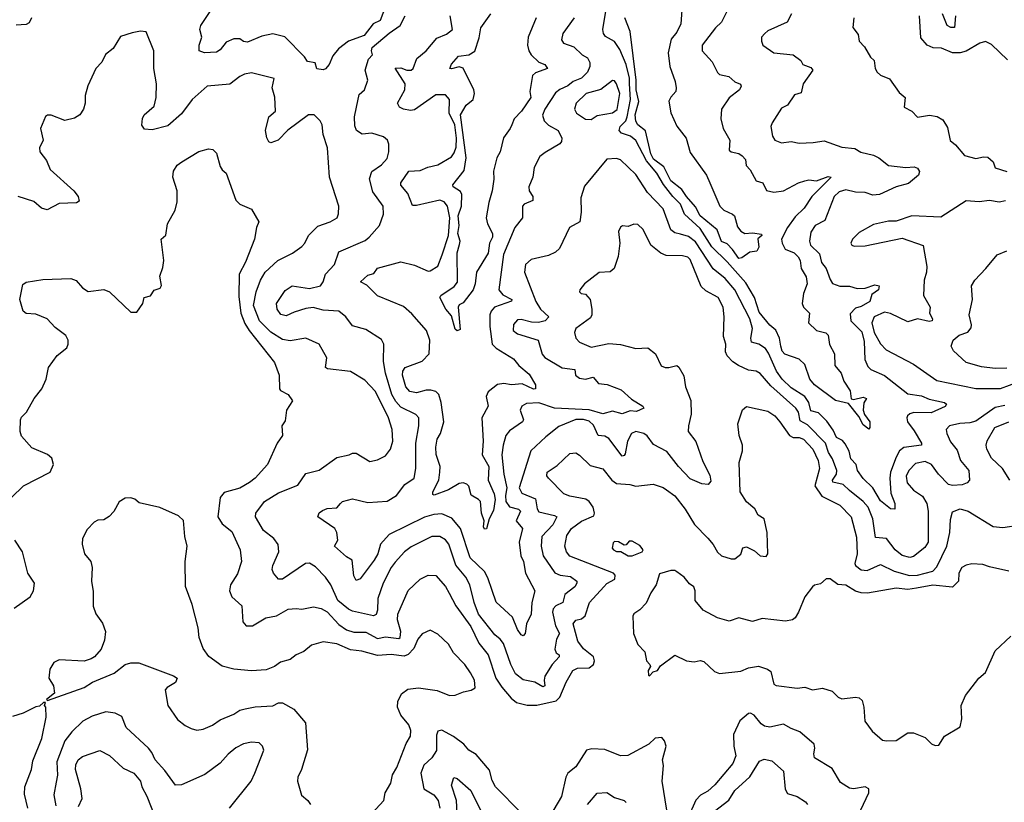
# Model space of a CAD drawing. Extents: x 1690054 to 1842981, y 782881 to 914114.
# Tile 318 of 656: x 1723042 to 1728112, y 893426 to 897456. Entities that reach past the tile are written whole.
import ezdxf

# ---------------------------------------------------------------- set-up
doc = ezdxf.new("R2010")
doc.units = 0

msp = doc.modelspace()

# ---------------------------------------------------------------- linework, layer by layer
at = {"layer": '0CON10XD'}
for points in [[(1724934, 897546), (1724898.8, 897451.2), (1724862, 897435), (1724816.1, 897373.9), (1724735, 897344.2), (1724684.3, 897305.7), (1724655, 897268.8), (1724635, 897224), (1724617.3, 897202.7), (1724605, 897197.8), (1724572.5, 897202.5), (1724564.2, 897234.2), (1724525, 897240), (1724508, 897265), (1724406.6, 897366.6), (1724346.5, 897383.5), (1724289.1, 897370.9), (1724215, 897339.3), (1724195, 897342.5), (1724175, 897356.7), (1724145, 897356.7), (1724105, 897340), (1724075, 897300), (1724055, 897288.1), (1723994.4, 897284.4), (1723966.7, 897295), (1723966, 897325), (1723980.8, 897365), (1723970, 897405), (1723975.8, 897425), (1724023, 897497)], [(1726685, 897501.8), (1726655, 897442.5), (1726625, 897414.4), (1726555.6, 897325), (1726555.7, 897295), (1726608.3, 897238.3), (1726635, 897183.8), (1726645, 897174.2), (1726693.4, 897163.4), (1726725, 897135.5), (1726754.1, 897124.1), (1726757, 897113), (1726748.6, 897095), (1726695, 897053.1), (1726655.7, 896995), (1726652.1, 896945), (1726663.6, 896895), (1726698.5, 896835), (1726695, 896782.9), (1726705, 896774.6), (1726745, 896766.8), (1726761.5, 896755), (1726778.9, 896735), (1726783.1, 896705), (1726802.7, 896682.7), (1726834.3, 896625), (1726868, 896615), (1726886.9, 896576.9), (1726925, 896567.1), (1726975, 896573.5), (1727052.2, 896615), (1727085, 896626.2), (1727105, 896630.5), (1727145, 896625.3), (1727205, 896647.3), (1727220, 896645), (1727120.7, 896545), (1727080.5, 896485), (1727035, 896440.2), (1726996.1, 896385), (1726965.3, 896325), (1726967.5, 896305), (1726983.3, 896273.3), (1727030, 896255), (1727050.8, 896235), (1727060, 896215), (1727065.3, 896175), (1727091.7, 896131.7), (1727096.7, 896095), (1727078.2, 896045), (1727070.9, 895995), (1727078.2, 895975), (1727108.9, 895945), (1727104.4, 895895), (1727145, 895854.6), (1727192.6, 895842.6), (1727205, 895831.9), (1727212.3, 895782.3), (1727238.2, 895735), (1727240, 895675), (1727271.1, 895635), (1727285.4, 895595), (1727317.6, 895545), (1727323.6, 895503.6), (1727335, 895500), (1727385, 895511.1), (1727402, 895505), (1727388, 895482), (1727384.4, 895445), (1727391.8, 895421.8), (1727420, 895385), (1727420, 895355), (1727415, 895346.7), (1727385, 895369.2), (1727362.4, 895412.4), (1727310, 895480), (1727242, 895495), (1727134.8, 895575), (1727110.8, 895605), (1727085, 895680.5), (1727055, 895707.9), (1726982.5, 895732.5), (1726968.4, 895748.4), (1726960.5, 895775), (1726954.1, 895815), (1726935, 895857.2), (1726905, 895882.2), (1726850.3, 895950.3), (1726825.7, 896025.7), (1726781.3, 896101.3), (1726685, 896208.2), (1726605.6, 896285.6), (1726545, 896381), (1726464.8, 896454.8), (1726445, 896505.3), (1726405, 896544.7), (1726356.9, 896606.9), (1726323.5, 896665), (1726269.6, 896729.6), (1726214.2, 896834.2), (1726186.4, 896855), (1726141.6, 896871.6), (1726128.2, 896885), (1726133.8, 896905), (1726162.8, 896935), (1726170.2, 896955), (1726186.8, 897045), (1726182.5, 897125), (1726181.3, 897155), (1726164.3, 897225), (1726131.5, 897301.5), (1726105, 897342.7), (1726059.2, 897369.2), (1726047.7, 897385), (1726044.7, 897405.3), (1726065, 897530)], [(1726450.9, 897505), (1726446.2, 897435), (1726425, 897390.6), (1726396.8, 897355), (1726381.3, 897285), (1726389.6, 897215), (1726417.9, 897137.9), (1726421.9, 897105), (1726420, 897085), (1726394.2, 897055.8), (1726384.8, 897035.2), (1726394.3, 896975.7), (1726425, 896906.9), (1726474.2, 896845), (1726495, 896772), (1726578.1, 896655), (1726596.1, 896616.1), (1726647.1, 896495), (1726667.1, 896475), (1726712.9, 896455), (1726722.5, 896445), (1726738.3, 896388.3), (1726755, 896366.9), (1726775, 896354.4), (1726815, 896358.7), (1726861.7, 896351.7), (1726862.5, 896345), (1726843, 896327), (1726848.2, 896285), (1726837, 896263), (1726801.2, 896258.8), (1726760.7, 896229.3), (1726745, 896226.7), (1726713.1, 896273.1), (1726685, 896300.8), (1726655, 896313.6), (1726633.4, 896373.4), (1726545, 896445.8), (1726522, 896492), (1726475, 896544.4), (1726451.2, 896581.2), (1726395, 896626.4), (1726358.1, 896698.1), (1726305, 896737.8), (1726292.2, 896765), (1726263.8, 896883.8), (1726224.6, 896914.6), (1726213.9, 896933.9), (1726211.6, 896965), (1726229.6, 897035), (1726215.5, 897094.5), (1726217.1, 897145), (1726186.2, 897395), (1726157.2, 897465)], [(1723103.1, 897465), (1723091.1, 897438.9), (1723075, 897430), (1723025, 897427.5)], [(1724515, 895968.8), (1724455, 895949.8), (1724415, 895930), (1724387.3, 895937.3), (1724368.1, 895965), (1724363.8, 895995), (1724409.2, 896060.8), (1724445, 896084.6), (1724535, 896071.3), (1724590.8, 896085), (1724604.5, 896105), (1724616.2, 896145), (1724662.7, 896195), (1724685, 896260), (1724820.6, 896319.4), (1724841.9, 896335), (1724894.3, 896395), (1724915.5, 896454.5), (1724914.4, 896495), (1724859.7, 896569.7), (1724843.4, 896636.6), (1724855.5, 896674.5), (1724905, 896708.9), (1724935, 896741.4), (1724942.6, 896775), (1724942.7, 896815), (1724935.8, 896835.8), (1724915, 896852.7), (1724855, 896871.4), (1724805, 896866), (1724776, 896885), (1724768.3, 896908.3), (1724765.4, 896955), (1724776.4, 897005), (1724790, 897070), (1724818, 897095), (1724834.4, 897145), (1724821.4, 897195), (1724838.5, 897251.5), (1724858.9, 897275), (1724852.9, 897295), (1724857.5, 897312.5), (1724945, 897386.2), (1725001.2, 897425), (1725027.5, 897475)], [(1727015.7, 897485), (1726993, 897443), (1726895, 897398.5), (1726878.6, 897385), (1726862, 897365), (1726860.8, 897345), (1726869.2, 897325), (1726925, 897284.3), (1727025, 897273.8), (1727064.2, 897245), (1727075, 897224), (1727115, 897210), (1727125.5, 897195), (1727075.6, 897125), (1727065, 897078.8), (1727030.9, 897069.1), (1726995, 897015.7), (1726965, 896999.4), (1726915.7, 896925), (1726909.2, 896905), (1726918.6, 896855), (1726930, 896835), (1726965, 896822.2), (1727015, 896827.5), (1727055, 896820), (1727127.3, 896822.7), (1727185, 896832.2), (1727275, 896799.4), (1727342.2, 896792.2), (1727372.6, 896772.6), (1727437.9, 896757.9), (1727465, 896744.4), (1727514.7, 896704.7), (1727604.6, 896694.6), (1727648, 896698), (1727665, 896691.9), (1727675.9, 896674.1), (1727670.6, 896655), (1727617.8, 896612.2), (1727555, 896595.5), (1727470, 896555), (1727435, 896552.8), (1727395.2, 896565.2), (1727345, 896566.7), (1727295, 896579.7), (1727260.7, 896569.3), (1727236.2, 896545), (1727187.8, 896422.2), (1727138.1, 896395), (1727115, 896361.2), (1727109.3, 896315), (1727114.7, 896295), (1727160.2, 896250.2), (1727169.7, 896205), (1727194.7, 896175), (1727215, 896117.5), (1727227.9, 896097.9), (1727265, 896082.7), (1727315, 896084), (1727355, 896071.5), (1727395, 896072.7), (1727445, 896090.5), (1727467.1, 896085), (1727463.2, 896065), (1727430.3, 896039.7), (1727419.1, 896005), (1727375, 895978.4), (1727345, 895970.4), (1727318.5, 895941.5), (1727321.8, 895905), (1727378, 895848), (1727390.8, 895799.2), (1727393.2, 895705), (1727409.8, 895669.8), (1727424.1, 895654.1), (1727494.3, 895624.3), (1727615, 895528.9), (1727685, 895518.4), (1727725, 895502.1), (1727804, 895485), (1727814.4, 895475), (1727806.6, 895463.4), (1727735, 895431.4), (1727646.7, 895433.3), (1727625, 895425.9), (1727613.8, 895415), (1727609.6, 895405), (1727613.6, 895385), (1727647.8, 895337.8), (1727685.5, 895275), (1727686, 895265), (1727595, 895252.1), (1727572.5, 895235), (1727555, 895202.5), (1727525.8, 895125), (1727521.5, 895095), (1727527.9, 895017.9), (1727548.2, 894965), (1727548.8, 894935), (1727525, 894937.1), (1727475, 894978.8), (1727435.2, 895045.2), (1727385, 895092.3), (1727355.4, 895135), (1727348.5, 895165), (1727321.2, 895195), (1727313, 895233), (1727292.4, 895272.4), (1727278.2, 895288.2), (1727247.1, 895305), (1727231.4, 895341.4), (1727198.4, 895388.4), (1727155, 895431.2), (1727115, 895441.6), (1727105.2, 895485.2), (1727085.4, 895515.4), (1727015, 895560.7), (1726968, 895605), (1726938.1, 895645), (1726898.2, 895738.2), (1726881.9, 895761.9), (1726847.1, 895785), (1726810, 895795), (1726806.8, 895815), (1726814.7, 895865), (1726801.9, 895915), (1726724.2, 896064.2), (1726675, 896123.2), (1726613, 896173), (1726522.4, 896312.4), (1726485, 896339), (1726445, 896350.9), (1726415, 896358.2), (1726395, 896373.5), (1726355, 896482.5), (1726275, 896566.5), (1726215, 896658.5), (1726135, 896733.1), (1726115, 896740), (1726065, 896737.1), (1725950.9, 896599.1), (1725931.1, 896538.9), (1725933.8, 896465), (1725925.7, 896415), (1725872.5, 896385), (1725822.2, 896277.8), (1725801.1, 896258.9), (1725765, 896241.5), (1725675, 896221.1), (1725647.1, 896195), (1725642.1, 896155), (1725699.2, 896005), (1725723.2, 895965), (1725766.7, 895925), (1725748.1, 895905), (1725713.4, 895896.6), (1725678.2, 895898.2), (1725625, 895911.8), (1725605, 895910), (1725585, 895886), (1725582.7, 895855), (1725605, 895838.2), (1725712.1, 895805), (1725732.9, 895732.9), (1725745.8, 895715.8), (1725835, 895662.3), (1725901.2, 895655), (1725903.8, 895625), (1725925, 895608.9), (1725955.3, 895604.7), (1725995, 895614.4), (1726022.5, 895582.5), (1726067.7, 895577.7), (1726138.8, 895548.8), (1726191.5, 895501.5), (1726250, 895465), (1726256.2, 895455), (1726217.5, 895437.5), (1726185, 895442), (1726145, 895426.4), (1726095, 895439.1), (1726045, 895426.8), (1725975, 895447.4), (1725795, 895455.1), (1725715, 895483), (1725651.2, 895478.8), (1725627.1, 895465), (1725618.5, 895445), (1725635.5, 895395), (1725631.1, 895385), (1725565, 895338.9), (1725546.1, 895315), (1725531.1, 895265), (1725524.7, 895215.3), (1725534.8, 895115), (1725551.2, 895045), (1725544.1, 895005), (1725545.9, 894975), (1725565, 894946.9), (1725610.6, 894935), (1725620.7, 894925), (1725598.2, 894875), (1725631.5, 894835), (1725613.9, 894765), (1725623.1, 894695), (1725635.9, 894665), (1725646.2, 894605), (1725693.9, 894513.9), (1725680, 894455), (1725676.2, 894395), (1725652.2, 894345), (1725644.4, 894295), (1725635, 894283.3), (1725625, 894287.8), (1725604.7, 894315), (1725579.2, 894379.2), (1725495.5, 894455.5), (1725475, 894516), (1725452.3, 894582.3), (1725434.6, 894615), (1725361.5, 894685), (1725312.5, 894835), (1725268, 894888), (1725215, 894911.9), (1725175, 894908.5), (1725126.5, 894893.5), (1724944.1, 894805), (1724900.3, 894755), (1724885.8, 894705), (1724866.9, 894673.1), (1724795, 894576.9), (1724775, 894568), (1724762.5, 894592.5), (1724753.4, 894673.4), (1724725, 894690), (1724663.3, 894745), (1724680, 894775), (1724674.4, 894815), (1724665.4, 894835), (1724576.7, 894895), (1724583.7, 894916.3), (1724601.5, 894928.5), (1724625, 894937.8), (1724675, 894942.9), (1724694.4, 894965), (1724705, 894975.5), (1724755, 894987.9), (1724835, 894969.7), (1724935, 894976.8), (1724982.7, 895005), (1725025, 895061.8), (1725073.3, 895095), (1725081.8, 895145), (1725081.8, 895275), (1725098.2, 895365), (1725096.9, 895405), (1725082, 895422), (1725005, 895460.4), (1724979, 895489), (1724957.8, 895525), (1724926.4, 895635), (1724915.3, 895695), (1724917.3, 895785), (1724905, 895808.6), (1724825, 895859.6), (1724755, 895880), (1724722.2, 895925), (1724685, 895953.9), (1724605, 895959.8), (1724554.1, 895974.1), (1724515, 895968.8)], [(1725897.5, 897465), (1725838.9, 897385), (1725832, 897352), (1725842.9, 897335), (1725895.8, 897315), (1725938.1, 897275), (1725965, 897258.9), (1725978.5, 897235), (1725978.5, 897215), (1725965.4, 897185), (1725935.3, 897155), (1725892, 897138), (1725865.3, 897115), (1725823.7, 897096.3), (1725801.7, 897078.3), (1725745.3, 896995), (1725733.9, 896963.9), (1725743.4, 896935), (1725765, 896912.3), (1725815, 896884.4), (1725834.4, 896845), (1725832.5, 896827.5), (1725823.7, 896816.3), (1725747.6, 896772.4), (1725719.5, 896750.5), (1725690.5, 896695), (1725684.4, 896645), (1725662.9, 896595), (1725665.6, 896575), (1725684.5, 896545), (1725684.4, 896525), (1725640, 896505), (1725631.4, 896495), (1725630.6, 896435), (1725591.1, 896385), (1725533.2, 896246.8), (1725509.1, 896065), (1725529.3, 896039.3), (1725576.2, 896015), (1725574.5, 896005.5), (1725487.5, 895975), (1725469.1, 895955), (1725463.5, 895936.5), (1725462.2, 895875), (1725475.4, 895785), (1725495, 895763.9), (1725585, 895708.9), (1725611.8, 895675), (1725665, 895630.5), (1725698.6, 895575), (1725698.8, 895555), (1725687.5, 895552.5), (1725630, 895580), (1725574.3, 895575.7), (1725535, 895582), (1725502.9, 895577.1), (1725455, 895539.2), (1725443.6, 895515), (1725453.8, 895465), (1725421.8, 895405), (1725428.8, 895285), (1725423.7, 895215), (1725458.2, 895155), (1725454.3, 895085), (1725484.7, 895015), (1725489.8, 894985), (1725482.1, 894927.9), (1725459.5, 894885), (1725445, 894833.3), (1725435, 894832.5), (1725430, 894845), (1725433.6, 894875), (1725420.4, 894915), (1725414.4, 894974.4), (1725405, 894985.8), (1725366.9, 895006.9), (1725354.3, 895054.3), (1725344.4, 895064.4), (1725325, 895071.4), (1725305, 895067.1), (1725250, 895035), (1725176.7, 895006.7), (1725170, 895010), (1725168.6, 895025), (1725199.6, 895085), (1725206, 895125), (1725206.8, 895155), (1725187, 895217), (1725184.7, 895254.7), (1725192.1, 895295), (1725208.1, 895325), (1725225.9, 895385), (1725212.5, 895485), (1725200.4, 895525), (1725185, 895540.9), (1725158.7, 895548.7), (1725135, 895548.7), (1725085, 895534.1), (1725051.3, 895541.3), (1725030, 895565), (1725013.9, 895625), (1725014.8, 895645.2), (1725026.5, 895665), (1725115, 895697.1), (1725151.4, 895735), (1725154.4, 895805), (1725136.9, 895855), (1725061.7, 895941.7), (1725018.4, 895978.4), (1724885, 896033.3), (1724829.4, 896089.4), (1724797.5, 896105), (1724835, 896140), (1724865, 896148.8), (1724884.6, 896175.4), (1725005, 896209.4), (1725075, 896192.3), (1725145, 896160), (1725155, 896162.1), (1725195, 896186.7), (1725217.5, 896245), (1725249.3, 896345), (1725257.2, 896435), (1725245.2, 896495.2), (1725228, 896518), (1725205, 896525.6), (1725085, 896498.4), (1725065, 896499.6), (1725039.9, 896559.9), (1725005, 896604.3), (1725004.5, 896615), (1725045.8, 896675), (1725105, 896678.8), (1725143.1, 896696.9), (1725195, 896707.7), (1725265, 896750), (1725280.1, 896769.9), (1725290, 896800), (1725291.6, 896845), (1725282.9, 896915), (1725252.8, 896975), (1725255.6, 897045), (1725235, 897068.6), (1725185, 897068.9), (1725075, 896991.5), (1725055, 896987.7), (1725018.8, 896995), (1724997.5, 897005), (1724987.5, 897025), (1725024.7, 897095), (1725026.2, 897125), (1724974.8, 897205.2), (1725005, 897208.4), (1725035, 897195.3), (1725057.1, 897195), (1725068.2, 897205), (1725087.6, 897255), (1725135.4, 897295), (1725189.8, 897360.2), (1725239.5, 897380.5), (1725270, 897405), (1725259.4, 897475)], [(1725575.5, 896914.5), (1725568.1, 896895), (1725532.9, 896847.1), (1725515.8, 896775), (1725499.2, 896745), (1725481.5, 896675), (1725482.7, 896635), (1725474.3, 896575), (1725457.4, 896515), (1725444.6, 896435), (1725450.4, 896405), (1725475.9, 896355), (1725475.8, 896335), (1725461.3, 896305), (1725455, 896254.2), (1725394.7, 896155), (1725387.2, 896095), (1725376.9, 896065), (1725325, 895998), (1725305, 895986.7), (1725299.2, 895975), (1725310.5, 895859.5), (1725295, 895854), (1725285, 895862.5), (1725265, 895930), (1725235.8, 895965), (1725206, 896025), (1725211.2, 896035), (1725279.1, 896080.9), (1725296.2, 896103.8), (1725294.8, 896254.8), (1725307.5, 896297.5), (1725310.3, 896315), (1725298.4, 896355), (1725304.2, 896395), (1725299.3, 896445), (1725317.5, 896495), (1725318.5, 896555), (1725311.2, 896571.2), (1725274.2, 896595), (1725272.9, 896605), (1725331, 896679), (1725341.6, 896745), (1725311.2, 896965), (1725340.5, 897015), (1725376.6, 897045), (1725384.2, 897075), (1725379.7, 897095), (1725325.8, 897205.8), (1725305, 897212.8), (1725265, 897202.2), (1725256.7, 897205), (1725265, 897225.8), (1725301.7, 897268.3), (1725355, 897273.9), (1725385, 897293.6), (1725408, 897362), (1725416.8, 897413.2), (1725467.8, 897485)], [(1725701.1, 897465), (1725659.5, 897365), (1725656.2, 897325), (1725663.2, 897295), (1725676.2, 897275), (1725715, 897237.5), (1725745.7, 897225), (1725760, 897205), (1725697.6, 897182.4), (1725682.5, 897167.5), (1725668.4, 897085), (1725673.8, 897055), (1725625.1, 896984.9), (1725587.7, 896945), (1725575.5, 896914.5)], [(1727336.2, 897465), (1727332, 897415), (1727359.5, 897379.5), (1727364, 897345), (1727391.2, 897315), (1727422.7, 897262.7), (1727442.5, 897245), (1727446.2, 897205), (1727456.7, 897185), (1727475, 897170), (1727521.2, 897151.2), (1727570.2, 897080.2), (1727601.4, 897055), (1727596.2, 897005), (1727635.4, 896985.4), (1727665, 896953.3), (1727726.1, 896963.9), (1727766.4, 896956.4), (1727795, 896940), (1727819.8, 896899.8), (1727833, 896833), (1727860.7, 896810.7), (1727906.9, 896756.9), (1727965, 896740.5), (1728005, 896749.6), (1728027.1, 896747.1), (1728055, 896722.9), (1728065, 896692.9), (1728125, 896673.1)], [(1728128.8, 897248.8), (1728045, 897327.8), (1728015, 897342.9), (1727985, 897334.3), (1727915.8, 897294.2), (1727885, 897285.4), (1727845, 897285.3), (1727788.8, 897308.8), (1727745, 897310), (1727715.2, 897325.2), (1727682.7, 897362.7), (1727675.3, 897475)], [(1727859.7, 897475), (1727855.3, 897414.7), (1727836.2, 897415), (1727817.1, 897425), (1727793.6, 897485)], [(1727815.8, 895324.2), (1727835, 895281.4), (1727868.7, 895238.7), (1727886.5, 895186.5), (1727929.4, 895135), (1727932, 895085), (1727919.7, 895070.3), (1727895, 895060), (1727845, 895057.8), (1727825, 895062.5), (1727772.4, 895115), (1727736.1, 895165), (1727705, 895180.5), (1727655, 895170.2), (1727620.7, 895135), (1727607.1, 895105), (1727611.5, 895071.5), (1727645, 895033.2), (1727691.3, 895001.3), (1727712.6, 894965), (1727720, 894925), (1727720.4, 894765), (1727702.6, 894737.4), (1727645, 894691.5), (1727625, 894687.1), (1727585, 894696.2), (1727549.6, 894725), (1727505.6, 894785), (1727449.1, 894789.1), (1727434.3, 894885), (1727410.2, 894945), (1727385.3, 894975), (1727315, 895031.9), (1727282.6, 895062.6), (1727229.2, 895075), (1727227.4, 895085), (1727248.2, 895115), (1727250, 895135), (1727226.4, 895195), (1727206.7, 895226.7), (1727190.8, 895275), (1727098.8, 895368.8), (1727060.1, 895390.1), (1727051.5, 895435), (1727038.2, 895455), (1726910.1, 895570.1), (1726855, 895634.6), (1726835, 895645.3), (1726795, 895651.2), (1726744, 895675), (1726713.3, 895693.3), (1726685.5, 895725), (1726676.2, 895745), (1726677.5, 895785), (1726666.5, 895825), (1726670, 895925), (1726663.8, 895975), (1726638.5, 896025), (1726575, 896058.8), (1726551.7, 896081.7), (1726495, 896221.5), (1726482, 896232), (1726455, 896240.3), (1726371.3, 896241.3), (1726343.7, 896253.7), (1726291.5, 896295), (1726252.9, 896375), (1726225, 896400.8), (1726205, 896402.5), (1726175, 896391.4), (1726145.6, 896394.4), (1726135, 896387.1), (1726125.7, 896364.3), (1726132.5, 896305), (1726124.5, 896235.5), (1726102.2, 896175), (1726082.6, 896157.4), (1726025, 896153.3), (1725950.8, 896095), (1725926.7, 896065), (1725924.2, 896055), (1725933.3, 896045), (1725955, 896042.9), (1725980, 896015), (1725988.9, 895965), (1725987.5, 895935), (1725980.4, 895919.6), (1725905.6, 895865), (1725898.5, 895845), (1725906.4, 895816.4), (1725924.5, 895794.5), (1725985, 895769.6), (1726075, 895788.2), (1726135, 895782.5), (1726215, 895762.9), (1726276.6, 895766.6), (1726316.7, 895735), (1726345, 895674), (1726365, 895664.3), (1726385, 895664.3), (1726425.6, 895675.6), (1726436.7, 895666.7), (1726460.9, 895620.9), (1726470.5, 895565), (1726497.9, 895495), (1726499.6, 895425), (1726485.4, 895365), (1726484.6, 895335), (1726523.6, 895283.6), (1726560.2, 895180.2), (1726595, 895110), (1726600.8, 895079.2), (1726587.5, 895062.5), (1726553.6, 895066.4), (1726495, 895091.5), (1726435, 895154.6), (1726375, 895231.6), (1726305, 895268.9), (1726272.2, 895312.2), (1726255, 895325.4), (1726215, 895334.6), (1726191.8, 895325), (1726172.4, 895285), (1726159.7, 895220.3), (1726155, 895210.8), (1726145, 895207.8), (1726075, 895298.9), (1726055, 895310.7), (1726020.5, 895315), (1725996.9, 895366.9), (1725975, 895387.5), (1725945, 895397.1), (1725905, 895397.7), (1725818.6, 895361.4), (1725751.7, 895308.3), (1725674.4, 895235), (1725614.7, 895045), (1725628.2, 895018.2), (1725698.8, 894988.8), (1725706.6, 894936.6), (1725715, 894921.5), (1725795, 894903.1), (1725808.5, 894895), (1725787.7, 894855), (1725731.2, 894795), (1725727.5, 894745), (1725736.8, 894695), (1725798.2, 894608.2), (1725825, 894595.7), (1725878.4, 894588.4), (1725910, 894565), (1725911.1, 894555), (1725900.8, 894535), (1725848.8, 894495), (1725838.7, 894455), (1725802, 894438), (1725788.4, 894421.6), (1725785.9, 894404.1), (1725800.8, 894335), (1725821.9, 894295), (1725806, 894265), (1725797.8, 894215), (1725804.3, 894195), (1725819.2, 894185), (1725819.4, 894175), (1725784.5, 894135.5), (1725746.7, 894075), (1725742.6, 894055), (1725746.5, 894025), (1725735, 894019.7), (1725695, 894044), (1725635, 894056.4), (1725595, 894087.8), (1725570.3, 894135), (1725533.5, 894243.5), (1725516.2, 894266.2), (1725488.3, 894288.3), (1725405.2, 894395), (1725382.1, 894455), (1725360, 894545), (1725338.9, 894585), (1725287.1, 894647.1), (1725252.5, 894755), (1725235, 894776.9), (1725205, 894794.7), (1725164.8, 894795.2), (1725058.3, 894741.7), (1725023.9, 894716.1), (1724975, 894662.2), (1724954.8, 894635.2), (1724913.3, 894555), (1724886.8, 894475), (1724884.6, 894414.6), (1724877.6, 894392.4), (1724864, 894386), (1724755, 894410.3), (1724735, 894420.6), (1724679.8, 894465), (1724643.5, 894545), (1724616.2, 894585), (1724565, 894638.9), (1724535, 894657.3), (1724514.4, 894655), (1724395, 894575.6), (1724374.2, 894574.2), (1724348.8, 894605), (1724342.9, 894625), (1724345.7, 894645), (1724376.1, 894715), (1724373.8, 894753.8), (1724350, 894785), (1724297.5, 894825), (1724256.9, 894895), (1724258.9, 894915), (1724302.2, 894975), (1724375, 895019.6), (1724475, 895059.1), (1724515, 895118.9), (1724583.5, 895136.5), (1724675, 895200.9), (1724738, 895215), (1724755, 895223.5), (1724775, 895224.4), (1724845, 895181.4), (1724885, 895188.6), (1724925, 895209.2), (1724952.2, 895245), (1724963.6, 895285), (1724960, 895345), (1724941.8, 895405), (1724875, 895540.9), (1724819.2, 895599.2), (1724745, 895643.3), (1724627.9, 895657.9), (1724617.5, 895665), (1724624.3, 895715), (1724585, 895784.4), (1724515, 895815.5), (1724435, 895801.6), (1724395, 895808.2), (1724335, 895846.3), (1724277.4, 895905), (1724246.9, 895983.1), (1724260.3, 896055), (1724282.9, 896115), (1724306, 896155), (1724371.1, 896215), (1724446.6, 896253.4), (1724495, 896287.1), (1724510.8, 896305), (1724529.4, 896345), (1724577.5, 896392.5), (1724641.2, 896415), (1724676.2, 896435), (1724684.3, 896455.7), (1724685.6, 896495), (1724637.5, 896645), (1724627.5, 896795), (1724604.7, 896864.7), (1724598.9, 896915), (1724589.2, 896935), (1724558, 896965), (1724530, 896965), (1724422.7, 896887.2), (1724373.8, 896835), (1724335, 896822), (1724325.9, 896825.9), (1724315, 896847.5), (1724308.5, 896885), (1724325.4, 896954.6), (1724358.9, 896985), (1724356.2, 897056.2), (1724342.9, 897105), (1724353.3, 897153.3), (1724235, 897181.1), (1724200, 897175), (1724175, 897163.1), (1724125, 897123.5), (1724006.8, 897113.2), (1723930.8, 897045), (1723875, 896971.4), (1723805, 896909.1), (1723725, 896888.6), (1723685, 896892.5), (1723671.7, 896911.7), (1723675, 896947.5), (1723684, 896965), (1723735, 897010.8), (1723745.4, 897055), (1723746.8, 897125), (1723733.3, 897205), (1723732.5, 897295), (1723693, 897393), (1723665, 897396.7), (1723621.7, 897388.3), (1723560.7, 897369.3), (1723523, 897307), (1723484.1, 897275.9), (1723465, 897237.5), (1723433.8, 897205), (1723394, 897115), (1723378.8, 897065), (1723378.8, 897025), (1723371.2, 896995), (1723352.5, 896965), (1723325, 896948.8), (1723275, 896936.2), (1723205, 896963.8), (1723185, 896963.8), (1723175, 896956.7), (1723148.8, 896895), (1723163.3, 896835), (1723143.6, 896796.4), (1723146, 896775), (1723180.9, 896730.9), (1723200, 896685), (1723320.8, 896575), (1723343.8, 896545), (1723348.3, 896521.7), (1723335, 896512), (1723245, 896508.5), (1723184.1, 896475.9), (1723155, 896485.7), (1723115, 896520), (1723034.5, 896545.5)], [(1725985, 896941.1), (1726015, 896962.1), (1726095, 896975.3), (1726117.7, 896992.3), (1726132.3, 897075), (1726115.9, 897125.9), (1726105, 897140.6), (1726095, 897142.2), (1726033.8, 897096.2), (1725958.9, 897075), (1725907.3, 897025), (1725898.5, 896995), (1725909.4, 896975), (1725955, 896943.2), (1725985, 896941.1)], [(1723000, 894995), (1723062, 895055), (1723200, 895125), (1723216, 895165), (1723207.8, 895197.8), (1723186.1, 895216.1), (1723105, 895251.5), (1723051.7, 895311.7), (1723044, 895335), (1723045.8, 895395), (1723051.1, 895408.9), (1723077.5, 895435), (1723116.2, 895505), (1723155.8, 895555), (1723179.2, 895605), (1723191.2, 895665), (1723235, 895726.2), (1723284.2, 895765.8), (1723292, 895785), (1723291.2, 895805), (1723279.5, 895829.5), (1723225, 895870), (1723184.4, 895914.4), (1723125, 895940), (1723075, 895942), (1723060, 895955), (1723043.3, 896015), (1723057.7, 896092.3), (1723075, 896104), (1723161.7, 896118.3), (1723305, 896122.9), (1723333, 896113), (1723366.2, 896075), (1723395, 896055.8), (1723475, 896065.6), (1723504, 896055), (1723615, 895950), (1723645, 895950), (1723676.2, 895995), (1723682.5, 896025), (1723715, 896033.3), (1723735, 896062.5), (1723765, 896072.5), (1723773, 896087), (1723763.8, 896135), (1723779.7, 896180.3), (1723784.3, 896215), (1723770, 896325), (1723793.9, 896346.1), (1723804, 896405), (1723842.5, 896475), (1723853, 896517), (1723853.3, 896575), (1723830, 896645), (1723834.2, 896675), (1723853.6, 896706.4), (1723876.4, 896723.6), (1723965, 896777.5), (1724015, 896790.8), (1724037.4, 896787.4), (1724055, 896768), (1724075, 896700), (1724085, 896682.5), (1724105.7, 896665.7), (1724155.6, 896525.6), (1724175.6, 896505.6), (1724235, 896479.2), (1724273.8, 896415), (1724262, 896385), (1724251.4, 896325), (1724205, 896207.1), (1724172.7, 896145), (1724169.8, 896030.3), (1724181.5, 895945), (1724201.9, 895891.9), (1724224.6, 895854.6), (1724355, 895690.8), (1724377.8, 895625), (1724380, 895555), (1724385.8, 895545.8), (1724424.4, 895525), (1724446.9, 895493.1), (1724416.2, 895445), (1724409.3, 895390.7), (1724392, 895365), (1724395.5, 895314.5), (1724368.6, 895275), (1724318.6, 895165), (1724254.5, 895095), (1724225, 895072.3), (1724175, 895042.9), (1724095, 895020.9), (1724074, 894996), (1724062.7, 894895), (1724085, 894859.2), (1724135, 894820.8), (1724177.9, 894725), (1724183.6, 894665), (1724163, 894603), (1724127.3, 894545), (1724122.1, 894515), (1724135, 894484.3), (1724186.9, 894436.9), (1724190.8, 894355), (1724209.2, 894335), (1724240.8, 894335), (1724309.2, 894375), (1724365, 894386.1), (1724425, 894420.5), (1724465, 894424.4), (1724495, 894419.5), (1724555, 894431.5), (1724595, 894422.9), (1724625, 894406.2), (1724685, 894341.4), (1724725, 894313.5), (1724762.7, 894302.7), (1724825, 894301.3), (1724885, 894269.8), (1724925, 894277.2), (1724995, 894269.7), (1725002.1, 894275), (1725004, 894305), (1724987.9, 894365), (1724989.7, 894395), (1725043.2, 894516.8), (1725104, 894575), (1725145, 894595.7), (1725185, 894592.9), (1725235, 894537.1), (1725253.2, 894503.2), (1725287.3, 894437.3), (1725365, 894330.8), (1725406.8, 894245), (1725454.7, 894185), (1725494.4, 894065), (1725525, 894018), (1725572.6, 893962.6), (1725600.3, 893940.3), (1725655, 893925.6), (1725705, 893925.4), (1725805, 893947.8), (1725823.3, 893966.7), (1725855.9, 894045), (1725890.4, 894105), (1725915, 894117.3), (1725975, 894118.4), (1725996.5, 894135), (1726001.8, 894155), (1725996.5, 894175), (1725945.2, 894215.2), (1725916.7, 894255), (1725892.5, 894345), (1725905, 894363.1), (1725935, 894371.2), (1725953.9, 894386.1), (1725975.5, 894454.5), (1726049.1, 894535), (1726065, 894551.6), (1726106.4, 894575), (1726107.5, 894595), (1726098.9, 894605), (1725875, 894693.1), (1725857.9, 894715), (1725848.2, 894745), (1725859.7, 894800.3), (1725883.2, 894835), (1725935, 894874.2), (1725998.7, 894901.3), (1726002.5, 894915), (1725994.6, 894945), (1725975, 894974.4), (1725956.9, 894986.9), (1725875, 895002.2), (1725844.7, 895014.7), (1725764.2, 895095), (1725757, 895107), (1725757.5, 895125), (1725810.4, 895159.6), (1725875, 895221.2), (1725905, 895225.8), (1725925, 895214), (1725979.8, 895159.8), (1726045, 895142.9), (1726090.5, 895085), (1726115, 895068), (1726182.9, 895062.9), (1726215, 895053.5), (1726303.3, 895063.3), (1726355, 895046.7), (1726372.5, 895035), (1726415, 895004.4), (1726468.2, 894935), (1726516, 894856), (1726585.9, 894785.9), (1726613, 894753), (1726634.3, 894714.3), (1726655, 894695.6), (1726705, 894679.2), (1726725, 894680), (1726755, 894703.8), (1726765, 894736), (1726785, 894741.2), (1726825, 894721.2), (1726855, 894694.3), (1726885, 894692), (1726894.1, 894705.9), (1726890, 894815), (1726875.5, 894885), (1726843.7, 894903.7), (1726826.6, 894936.6), (1726785, 894972.2), (1726752, 895025), (1726746.5, 895175), (1726763.1, 895235), (1726764.4, 895265), (1726745.8, 895315), (1726740, 895375), (1726763.7, 895446.3), (1726785, 895464.3), (1726895, 895440), (1726931.1, 895415), (1726955.3, 895385.3), (1727005, 895314.7), (1727024.5, 895304.5), (1727055, 895303.8), (1727078.2, 895295), (1727126.2, 895245), (1727152.7, 895185), (1727161, 895145), (1727135.9, 895055), (1727172.5, 895002.5), (1727264.4, 894955), (1727323.8, 894895), (1727351.5, 894791.5), (1727354.7, 894705), (1727342.2, 894655), (1727345.4, 894645), (1727375, 894623.5), (1727405, 894618.8), (1727475, 894650.3), (1727545, 894615.2), (1727623.9, 894593.9), (1727665, 894596.2), (1727743.7, 894616.3), (1727765, 894637.5), (1727815.3, 894745.3), (1727831.8, 894815), (1727835, 894882.5), (1727845, 894920.8), (1727885, 894936.8), (1727925.5, 894925), (1728055, 894846.5), (1728105, 894841.1), (1728195.5, 894854.5)], [(1728117.3, 896522.7), (1728085.6, 896515.6), (1728035, 896525.4), (1727982.4, 896517.6), (1727915, 896523.1), (1727785, 896439.4), (1727635, 896446.2), (1727555, 896418.6), (1727515, 896417.5), (1727438.3, 896401.7), (1727365, 896360), (1727330.8, 896325), (1727322, 896305), (1727326.7, 896295), (1727339.2, 896289.2), (1727395, 896291.9), (1727585, 896330), (1727693.6, 896293.6), (1727713.1, 896185), (1727711.1, 896155), (1727698.5, 896115), (1727695.5, 896035), (1727730.5, 895975), (1727726.8, 895945), (1727741.2, 895915), (1727740, 895905), (1727725, 895901.1), (1727665, 895915.3), (1727615, 895899.2), (1727525, 895943.3), (1727495, 895950.4), (1727442.5, 895925), (1727429.7, 895895), (1727441.9, 895845), (1727475, 895786.9), (1727503.5, 895755), (1727645, 895682.5), (1727765, 895597.1), (1727965, 895556.5), (1728092.7, 895557.3), (1728185, 895591)], [(1728125, 895661.6), (1728065, 895659.7), (1727995, 895667.3), (1727915, 895691.1), (1727849.7, 895749.7), (1727837.5, 895775), (1727848.6, 895805), (1727879.7, 895830.3), (1727923.3, 895846.7), (1727940.4, 895869.6), (1727942.5, 895885), (1727930.5, 895935), (1727948.6, 896015), (1727942.5, 896085), (1727960, 896115), (1728016.3, 896173.7), (1728075.6, 896244.4), (1728125, 896265.8)], [(1728115, 895468.7), (1728065, 895458.4), (1727965, 895389.1), (1727935, 895379.6), (1727882.9, 895377.1), (1727830, 895365), (1727811.9, 895345), (1727815.8, 895324.2)], [(1728140, 895085), (1728103.2, 895145), (1728045, 895198.1), (1728022.5, 895245), (1728018.9, 895265), (1728023.6, 895286.4), (1728062.5, 895355), (1728135.2, 895384.8)], [(1724855, 893367.5), (1724916.7, 893435), (1724923.8, 893475), (1724953.3, 893525), (1724962.3, 893567.7), (1724984.3, 893605.7), (1725031.5, 893728.5), (1725054.3, 893765.7), (1725055.6, 893795), (1725046.7, 893825), (1725004.5, 893875), (1724986.7, 893915), (1724988.6, 893945), (1725007.8, 893985), (1725040.9, 894009.1), (1725095, 894015.6), (1725191.1, 894001.1), (1725255, 893976), (1725285, 893976.7), (1725327.5, 893995), (1725367.6, 894002.4), (1725386.7, 894015), (1725384.3, 894055), (1725363.3, 894093.3), (1725334.2, 894135), (1725275.6, 894195), (1725249.8, 894239.8), (1725195, 894292.2), (1725155, 894311.4), (1725115, 894293.5), (1725092.7, 894265), (1725072, 894218), (1725042.6, 894187.4), (1725021.2, 894178.8), (1724955, 894186.7), (1724885, 894182.5), (1724803.5, 894203.5), (1724745, 894211.1), (1724675, 894241.8), (1724605, 894252.5), (1724545, 894235.6), (1724505, 894202.9), (1724465, 894185.6), (1724435, 894161.9), (1724385, 894146.7), (1724355, 894125.8), (1724312.1, 894107.9), (1724235, 894103.2), (1724145, 894110.6), (1724085, 894127.5), (1724015.7, 894175.7), (1723987, 894217), (1723966.9, 894275), (1723961.1, 894325), (1723931.1, 894445), (1723896.7, 894536.7), (1723894.3, 894665), (1723903.9, 894743.9), (1723892.5, 894795), (1723885, 894877.5), (1723860.7, 894900.7), (1723764.3, 894944.3), (1723658.3, 894968.3), (1723635, 894986.7), (1723615, 894993.3), (1723585, 894992.5), (1723555, 894972.5), (1723527.3, 894922.7), (1723503, 894897), (1723475, 894880.8), (1723445, 894879.2), (1723425, 894868.8), (1723390.3, 894829.7), (1723366, 894785), (1723364, 894755), (1723375.9, 894705.9), (1723408.8, 894665), (1723416.2, 894635), (1723412, 894565), (1723421.2, 894511.2), (1723420, 894435), (1723435, 894396.7), (1723467.9, 894347.9), (1723484.3, 894305), (1723479.7, 894260.3), (1723461.2, 894215), (1723426.7, 894175), (1723410, 894165), (1723375, 894152), (1723245, 894158.9), (1723218.8, 894145), (1723198.3, 894111.7), (1723192.5, 894065), (1723216.7, 894025), (1723221.7, 893988.3), (1723180, 893955), (1723185, 893950), (1723373.6, 894016.4), (1723417.5, 894045), (1723529.3, 894090.7), (1723585, 894136), (1723615, 894144), (1723655, 894143.8), (1723835, 894077.5), (1723853.3, 894065), (1723845, 894042.5), (1723802.4, 894017.6), (1723791.9, 894005), (1723805.7, 893925), (1723855, 893852.5), (1723895, 893820.8), (1723925, 893806), (1723955, 893797.5), (1723987.6, 893802.4), (1724035, 893823.1), (1724075, 893850.6), (1724145, 893878.9), (1724175, 893900), (1724203.1, 893906.9), (1724255, 893917.1), (1724345, 893922.5), (1724375, 893937.5), (1724395, 893937.5), (1724453.8, 893905), (1724514, 893835), (1724524.5, 893695.5), (1724493.1, 893595), (1724474.2, 893555), (1724472.5, 893535), (1724492.9, 893462.9), (1724526, 893435), (1724540, 893415)], [(1723014, 894426), (1723096.6, 894483.4), (1723114.2, 894515), (1723118.8, 894555), (1723084.2, 894605), (1723056.9, 894715), (1723018.1, 894775)], [(1726195, 894694.4), (1726247.5, 894715), (1726252.5, 894725), (1726235, 894748.8), (1726195, 894771.1), (1726180.3, 894769.7), (1726165, 894751.2), (1726155, 894750), (1726125, 894766.2), (1726105, 894768), (1726097.7, 894762.3), (1726092, 894735), (1726098.8, 894725), (1726115, 894718), (1726138, 894718), (1726175, 894694.5), (1726195, 894694.4)], [(1728135, 894615.8), (1728035, 894637.5), (1728000.8, 894650.8), (1727945, 894653.8), (1727915, 894647.7), (1727893.3, 894635), (1727878.2, 894605), (1727875.5, 894565), (1727845, 894534.4), (1727743.2, 894543.2), (1727658.8, 894528.8), (1727615, 894522.3), (1727555, 894528.8), (1727406.6, 894503.4), (1727375, 894503.8), (1727345, 894512.5), (1727295, 894544.5), (1727255, 894547.8), (1727215, 894575.8), (1727193.9, 894576.1), (1727165, 894551.2), (1727135, 894544), (1727124.4, 894535.6), (1727085.4, 894484.6), (1727051.5, 894405), (1727034.3, 894375), (1727021.2, 894365), (1726985, 894357.8), (1726865, 894372.5), (1726815, 894357.5), (1726745, 894375.8), (1726695, 894358), (1726635, 894376), (1726561.2, 894415), (1726520, 894465), (1726520.8, 894515), (1726514, 894535), (1726491.2, 894551.2), (1726463.3, 894585), (1726425, 894613.3), (1726415, 894620), (1726395, 894620), (1726337, 894603), (1726319.2, 894545), (1726292.5, 894505), (1726268.3, 894451.7), (1726235, 894416.7), (1726204.3, 894395.7), (1726200, 894385), (1726202, 894295), (1726225, 894237.5), (1726260.7, 894200.7), (1726270, 894155), (1726287.5, 894135), (1726290, 894125), (1726277.5, 894105), (1726280, 894080), (1726285, 894077.5), (1726303, 894097), (1726326.7, 894105), (1726341.4, 894128.6), (1726415, 894182.9), (1726475, 894154.2), (1726515, 894149.2), (1726545, 894156), (1726565, 894151.2), (1726619.7, 894099.7), (1726645, 894089.5), (1726755, 894101.8), (1726795, 894118.9), (1726846, 894126), (1726891.7, 894111.7), (1726909.3, 894099.3), (1726924.4, 894034.4), (1726937.1, 894027.1), (1727045, 894013.3), (1727085, 894018.6), (1727125, 894004.2), (1727175, 894014.3), (1727225, 893997.5), (1727257, 893967), (1727275, 893958), (1727345, 893967.5), (1727365, 893963.3), (1727379.2, 893949.2), (1727389.2, 893915), (1727394.2, 893844.2), (1727432, 893792), (1727485, 893746.2), (1727505, 893742), (1727555, 893744), (1727615, 893784), (1727645, 893784.2), (1727705, 893758.8), (1727737, 893727), (1727755, 893717.5)], [(1727755, 893717.5), (1727775, 893720), (1727803.5, 893766.5), (1727883.8, 893815), (1727893.8, 893855), (1727888.8, 893925), (1727911.2, 893975), (1727981.2, 894065), (1728015.4, 894094.6), (1728065, 894206), (1728145, 894280.8)], [(1723084.3, 893395), (1723067.4, 893467.4), (1723068.8, 893505), (1723103.8, 893595), (1723110.1, 893639.9), (1723157.1, 893755), (1723178.6, 893865), (1723176.7, 893915), (1723170, 893925), (1723175, 893940), (1723165, 893940), (1723145, 893920), (1723125, 893917.5), (1723060, 893885), (1723005, 893867.5)], [(1724121.9, 893395), (1724233.3, 893535), (1724253.1, 893575), (1724299.4, 893695), (1724292.5, 893715), (1724275, 893731.4), (1724235, 893735.6), (1724195, 893727.3), (1724154.4, 893705.6), (1724115.6, 893674.4), (1724075, 893626.5), (1723995, 893569.2), (1723875, 893515.6), (1723845, 893514.3), (1723790.4, 893590.4), (1723740, 893645), (1723723, 893683), (1723705.3, 893705.3), (1723590.8, 893810.8), (1723567.5, 893867.5), (1723534.6, 893884.6), (1723485, 893892.1), (1723415, 893869.2), (1723367, 893843), (1723311.2, 893788.8), (1723275, 893742.7), (1723233.3, 893635), (1723237.7, 893565), (1723229.7, 893530.3), (1723217.6, 893465), (1723227.6, 893407.6)], [(1727372.5, 893387.5), (1727413.5, 893475), (1727414, 893495), (1727396.2, 893506.2), (1727335.6, 893495.6), (1727315, 893499.4), (1727267.6, 893527.6), (1727225, 893600), (1727135, 893654.2), (1727130.5, 893675), (1727136.4, 893705), (1727133.3, 893725), (1727058.9, 893788.9), (1727013.8, 893805), (1726975, 893827.5), (1726905, 893813.5), (1726877.3, 893817.3), (1726859.8, 893829.8), (1726824.7, 893874.7), (1726805, 893884.5), (1726795, 893882.2), (1726750.9, 893845), (1726718.1, 893775), (1726719, 893715), (1726730.2, 893665), (1726714.6, 893625), (1726621.2, 893515), (1726585, 893483.9), (1726546.9, 893463.1), (1726523.3, 893436.7), (1726479.8, 893340.2)], [(1725625, 893371.9), (1725491.9, 893505), (1725475, 893538.8), (1725461.9, 893591.9), (1725391.7, 893671.7), (1725355, 893693.6), (1725328.5, 893725), (1725275.2, 893765.2), (1725215, 893796.9), (1725195, 893792), (1725187.8, 893772.2), (1725188.2, 893691.8), (1725165, 893654.6), (1725123.4, 893616.6), (1725107.9, 893575), (1725122.5, 893495), (1725173.9, 893465), (1725196.5, 893435), (1725205.3, 893395)], [(1726374.3, 893385), (1726350, 893535), (1726357.8, 893615), (1726351.5, 893645), (1726370, 893715), (1726363, 893743), (1726348.8, 893758.8), (1726315, 893755.7), (1726280.8, 893725), (1726172.6, 893667.4), (1726135, 893665.5), (1726055, 893697.5), (1725988.3, 893701.7), (1725960, 893695), (1725905, 893608), (1725864.5, 893575), (1725854.6, 893555), (1725831.8, 893455), (1725735, 893293.3)], [(1723345.4, 893405), (1723363.8, 893445), (1723357.5, 893495), (1723329.6, 893595), (1723331.2, 893618.8), (1723342.7, 893645), (1723365, 893661.8), (1723455, 893692.9), (1723505, 893666.7), (1723575, 893601.9), (1723630, 893575), (1723663.6, 893535), (1723670.4, 893505), (1723696.9, 893456.9), (1723757.8, 893305)], [(1726619.4, 893380.6), (1726693.5, 893436.5), (1726725, 893486.7), (1726802.4, 893557.6), (1726851.7, 893638.3), (1726875, 893648.1), (1726915, 893639.4), (1726975, 893586.2), (1726983.6, 893493.6), (1726995, 893471.4), (1727045, 893455.6), (1727088.5, 893428.5), (1727098.1, 893415)], [(1725296.2, 893335), (1725291.9, 893435), (1725265.9, 893514.1), (1725276.7, 893553.3), (1725295, 893548), (1725365, 893486.9), (1725424.3, 893365)], [(1725965.4, 893414.6), (1726015, 893472.5), (1726065, 893476.7), (1726105, 893450), (1726154.5, 893434.5), (1726165.5, 893425.5)]]:
    msp.add_lwpolyline(points, dxfattribs=at)

doc.saveas('drawing.dxf')
